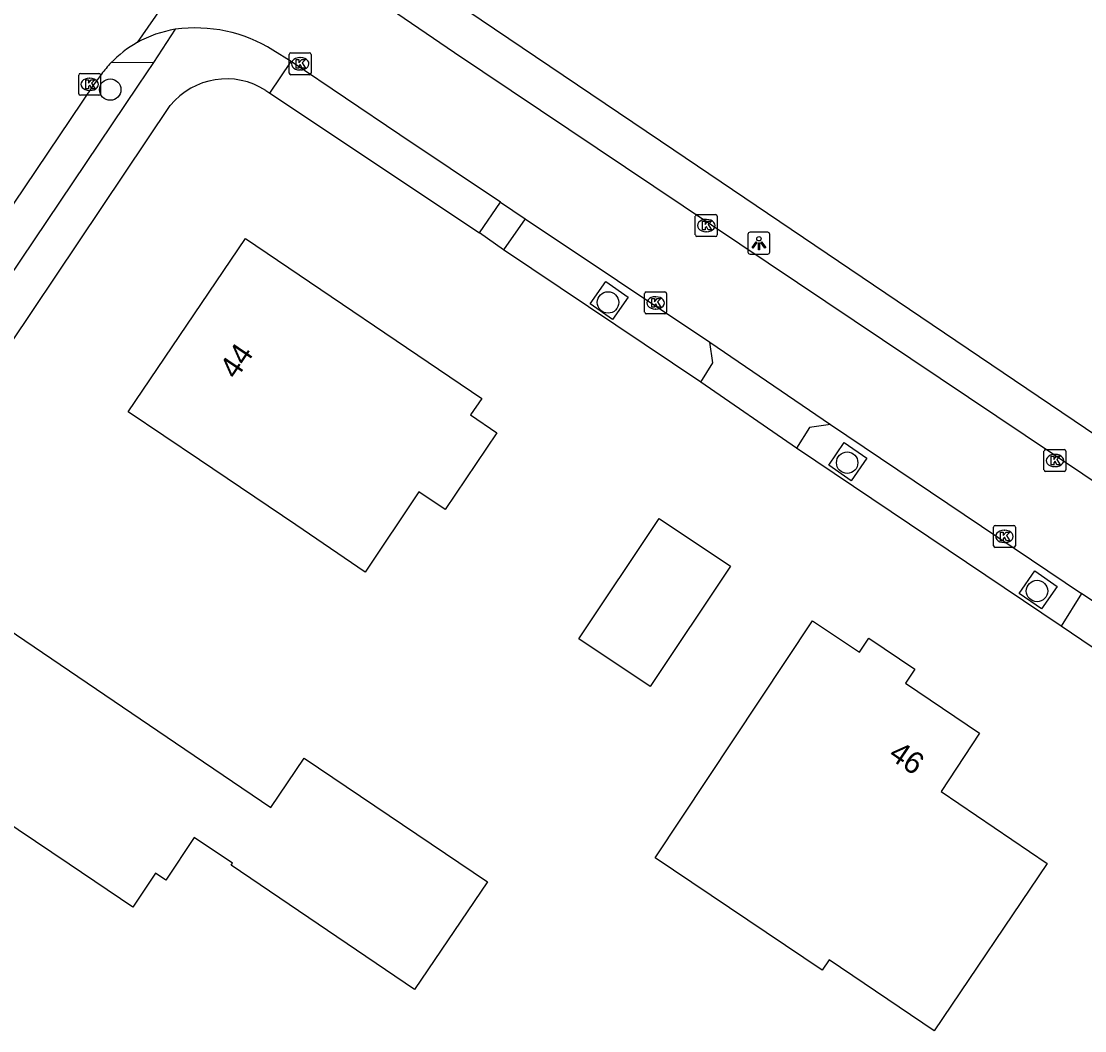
# Model space of a CAD drawing. Extents: x 163268 to 164360, y 381529 to 382285.
# Drawn here: x 164058.56 to 164107.13, y 381741.03 to 381787.13 of the extents above; entities that cross this region are included whole.
import ezdxf

# ---------------------------------------------------------------- set-up
doc = ezdxf.new("R2010")
doc.units = 0
for name, color, linetype in [('IMGEO_Boom', 7, 'Continuous'), ('IMGEO_Haag', 7, 'Continuous'), ('IMGEO_Kolk', 7, 'Continuous'), ('IMGEO_Lichtpunt', 7, 'Continuous'), ('IMGEO_Pand', 7, 'Continuous'), ('IMGEO_Pand_nummerreeks', 7, 'Continuous'), ('IMGEO_Rijbaan_lokaal_open', 7, 'Continuous'), ('IMGEO_Voetpad_halfverhard', 7, 'Continuous'), ('IMGEO_Voetpad_open', 7, 'Continuous')]:
    doc.layers.add(name, color=color, linetype=linetype)

msp = doc.modelspace()

# ---------------------------------------------------------------- linework, layer by layer
at = {"layer": 'IMGEO_Boom'}
for centre in [(164062.621, 381784.013), (164085.36, 381774.289), (164096.283, 381766.971), (164104.955, 381761.109)]:
    msp.add_circle(centre, 0.489, dxfattribs=at)
at = {"layer": 'IMGEO_Haag'}
msp.add_lwpolyline([(164064.599, 381785.253), (164062.651, 381785.228)], dxfattribs=at)
at = {"layer": 'IMGEO_Kolk'}
for p, q in [((164070.797, 381784.765), (164070.797, 381785.617)), ((164070.872, 381785.691), (164071.724, 381785.691)), ((164071.798, 381785.617), (164071.798, 381784.765)), ((164071.285, 381785.471), (164071.31, 381785.471)), ((164061.182, 381783.826), (164061.182, 381784.678)), ((164061.257, 381784.752), (164062.109, 381784.752)), ((164062.183, 381784.678), (164062.183, 381783.826)), ((164071.724, 381784.691), (164070.872, 381784.691)), ((164071.308, 381784.911), (164071.283, 381784.911)), ((164061.67, 381784.532), (164061.695, 381784.532)), ((164062.109, 381783.752), (164061.257, 381783.752)), ((164061.693, 381783.972), (164061.668, 381783.972)), ((164089.347, 381777.375), (164089.347, 381778.227)), ((164089.422, 381778.301), (164090.274, 381778.301)), ((164089.835, 381778.081), (164089.86, 381778.081)), ((164090.348, 381778.227), (164090.348, 381777.375)), ((164089.858, 381777.521), (164089.833, 381777.521)), ((164090.274, 381777.301), (164089.422, 381777.301)), ((164087.033, 381773.843), (164087.033, 381774.695)), ((164087.108, 381774.769), (164087.96, 381774.769)), ((164087.521, 381774.549), (164087.546, 381774.549)), ((164088.034, 381774.695), (164088.034, 381773.843)), ((164087.544, 381773.989), (164087.519, 381773.989)), ((164087.96, 381773.769), (164087.108, 381773.769)), ((164105.273, 381766.645), (164105.273, 381767.497)), ((164105.348, 381767.571), (164106.2, 381767.571)), ((164105.761, 381767.351), (164105.786, 381767.351)), ((164106.274, 381767.497), (164106.274, 381766.645)), ((164105.784, 381766.791), (164105.759, 381766.791)), ((164106.2, 381766.571), (164105.348, 381766.571)), ((164102.967, 381763.177), (164102.967, 381764.029)), ((164103.042, 381764.103), (164103.894, 381764.103)), ((164103.455, 381763.883), (164103.48, 381763.883)), ((164103.968, 381764.029), (164103.968, 381763.177)), ((164103.478, 381763.323), (164103.453, 381763.323)), ((164103.894, 381763.103), (164103.042, 381763.103))]:
    msp.add_line(p, q, dxfattribs=at)
for points in [[(164070.797, 381784.765), (164070.797, 381785.617)], [(164070.872, 381785.691), (164071.724, 381785.691)], [(164071.798, 381785.617), (164071.798, 381784.765)], [(164071.118, 381785.391), (164071.241, 381785.391), (164071.241, 381785.24), (164071.371, 381785.391), (164071.535, 381785.391), (164071.389, 381785.24), (164071.542, 381784.991), (164071.39, 381784.991), (164071.305, 381785.155), (164071.241, 381785.088), (164071.241, 381784.991), (164071.118, 381784.991), (164071.118, 381785.391)], [(164061.182, 381783.826), (164061.182, 381784.678)], [(164061.257, 381784.752), (164062.109, 381784.752)], [(164062.183, 381784.678), (164062.183, 381783.826)], [(164071.724, 381784.691), (164070.872, 381784.691)], [(164061.503, 381784.452), (164061.626, 381784.452), (164061.626, 381784.301), (164061.756, 381784.452), (164061.92, 381784.452), (164061.774, 381784.301), (164061.927, 381784.052), (164061.775, 381784.052), (164061.69, 381784.216), (164061.626, 381784.149), (164061.626, 381784.052), (164061.503, 381784.052), (164061.503, 381784.452)], [(164062.109, 381783.752), (164061.257, 381783.752)], [(164089.347, 381777.375), (164089.347, 381778.227)], [(164089.422, 381778.301), (164090.274, 381778.301)], [(164089.668, 381778.001), (164089.791, 381778.001), (164089.791, 381777.85), (164089.921, 381778.001), (164090.085, 381778.001), (164089.939, 381777.85), (164090.092, 381777.601), (164089.94, 381777.601), (164089.855, 381777.765), (164089.791, 381777.698), (164089.791, 381777.601), (164089.668, 381777.601), (164089.668, 381778.001)], [(164090.348, 381778.227), (164090.348, 381777.375)], [(164090.274, 381777.301), (164089.422, 381777.301)], [(164087.033, 381773.843), (164087.033, 381774.695)], [(164087.108, 381774.769), (164087.96, 381774.769)], [(164087.354, 381774.469), (164087.477, 381774.469), (164087.477, 381774.318), (164087.607, 381774.469), (164087.771, 381774.469), (164087.625, 381774.318), (164087.778, 381774.069), (164087.626, 381774.069), (164087.541, 381774.233), (164087.477, 381774.166), (164087.477, 381774.069), (164087.354, 381774.069), (164087.354, 381774.469)], [(164088.034, 381774.695), (164088.034, 381773.843)], [(164087.96, 381773.769), (164087.108, 381773.769)], [(164105.273, 381766.645), (164105.273, 381767.497)], [(164105.348, 381767.571), (164106.2, 381767.571)], [(164105.594, 381767.271), (164105.717, 381767.271), (164105.717, 381767.12), (164105.847, 381767.271), (164106.011, 381767.271), (164105.865, 381767.12), (164106.018, 381766.871), (164105.866, 381766.871), (164105.781, 381767.035), (164105.717, 381766.968), (164105.717, 381766.871), (164105.594, 381766.871), (164105.594, 381767.271)], [(164106.274, 381767.497), (164106.274, 381766.645)], [(164106.2, 381766.571), (164105.348, 381766.571)], [(164102.967, 381763.177), (164102.967, 381764.029)], [(164103.042, 381764.103), (164103.894, 381764.103)], [(164103.288, 381763.803), (164103.411, 381763.803), (164103.411, 381763.652), (164103.541, 381763.803), (164103.705, 381763.803), (164103.559, 381763.652), (164103.712, 381763.403), (164103.56, 381763.403), (164103.475, 381763.567), (164103.411, 381763.5), (164103.411, 381763.403), (164103.288, 381763.403), (164103.288, 381763.803)], [(164103.968, 381764.029), (164103.968, 381763.177)], [(164103.894, 381763.103), (164103.042, 381763.103)]]:
    msp.add_lwpolyline(points, dxfattribs=at)
for centre, start, end in [((164070.874, 381785.615), 91.552, 178.448), ((164070.874, 381785.615), 91.552, 178.448), ((164071.722, 381785.615), 1.552, 88.448), ((164071.722, 381785.615), 1.552, 88.448), ((164061.259, 381784.676), 91.552, 178.448), ((164061.259, 381784.676), 91.552, 178.448), ((164062.107, 381784.676), 1.552, 88.448), ((164062.107, 381784.676), 1.552, 88.448), ((164070.874, 381784.767), 181.552, 268.448), ((164070.874, 381784.767), 181.552, 268.448), ((164071.722, 381784.767), 271.552, 358.448), ((164071.722, 381784.767), 271.552, 358.448), ((164061.259, 381783.828), 181.552, 268.448), ((164061.259, 381783.828), 181.552, 268.448), ((164062.107, 381783.828), 271.552, 358.448), ((164062.107, 381783.828), 271.552, 358.448), ((164089.424, 381778.225), 91.552, 178.448), ((164089.424, 381778.225), 91.552, 178.448), ((164090.272, 381778.225), 1.552, 88.448), ((164090.272, 381778.225), 1.552, 88.448), ((164089.424, 381777.377), 181.552, 268.448), ((164089.424, 381777.377), 181.552, 268.448), ((164090.272, 381777.377), 271.552, 358.448), ((164090.272, 381777.377), 271.552, 358.448), ((164087.11, 381774.693), 91.552, 178.448), ((164087.11, 381774.693), 91.552, 178.448), ((164087.958, 381774.693), 1.552, 88.448), ((164087.958, 381774.693), 1.552, 88.448), ((164087.11, 381773.845), 181.552, 268.448), ((164087.11, 381773.845), 181.552, 268.448), ((164087.958, 381773.845), 271.552, 358.448), ((164087.958, 381773.845), 271.552, 358.448), ((164105.35, 381767.495), 91.552, 178.448), ((164105.35, 381767.495), 91.552, 178.448), ((164106.198, 381767.495), 1.552, 88.448), ((164106.198, 381767.495), 1.552, 88.448), ((164105.35, 381766.647), 181.552, 268.448), ((164105.35, 381766.647), 181.552, 268.448), ((164106.198, 381766.647), 271.552, 358.448), ((164106.198, 381766.647), 271.552, 358.448), ((164103.044, 381764.027), 91.552, 178.448), ((164103.044, 381764.027), 91.552, 178.448), ((164103.892, 381764.027), 1.552, 88.448), ((164103.892, 381764.027), 1.552, 88.448), ((164103.044, 381763.179), 181.552, 268.448), ((164103.044, 381763.179), 181.552, 268.448), ((164103.892, 381763.179), 271.552, 358.448), ((164103.892, 381763.179), 271.552, 358.448)]:
    msp.add_arc(centre, 0.0765, start, end, dxfattribs=at)
for centre, major_axis, ratio, start_param, end_param in [((164071.284, 381785.191), (-0.387, 0.002), 0.722429, 4.712389, 7.853982), ((164071.309, 381785.191), (-0.39, 0.002), 0.717154, 1.570796, 4.712389), ((164061.669, 381784.252), (-0.387, 0.002), 0.722429, 4.712389, 7.853982), ((164061.694, 381784.252), (-0.39, 0.002), 0.717154, 1.570796, 4.712389), ((164089.834, 381777.801), (-0.387, 0.002), 0.722429, 4.712389, 7.853982), ((164089.859, 381777.801), (-0.39, 0.002), 0.717154, 1.570796, 4.712389), ((164087.52, 381774.269), (-0.387, 0.002), 0.722429, 4.712389, 7.853982), ((164087.545, 381774.269), (-0.39, 0.002), 0.717154, 1.570796, 4.712389), ((164105.76, 381767.071), (-0.387, 0.002), 0.722429, 4.712389, 7.853982), ((164105.785, 381767.071), (-0.39, 0.002), 0.717154, 1.570796, 4.712389), ((164103.454, 381763.603), (-0.387, 0.002), 0.722429, 4.712389, 7.853982), ((164103.479, 381763.603), (-0.39, 0.002), 0.717154, 1.570796, 4.712389)]:
    msp.add_ellipse(centre, major_axis=major_axis, ratio=ratio, start_param=start_param, end_param=end_param, dxfattribs=at)
at = {"layer": 'IMGEO_Lichtpunt'}
for p, q in [((164091.751, 381777.399), (164091.751, 381776.592)), ((164091.751, 381777.399), (164091.751, 381776.592)), ((164092.653, 381777.494), (164091.845, 381777.494)), ((164092.653, 381777.494), (164091.845, 381777.494)), ((164092.747, 381776.592), (164092.747, 381777.399)), ((164092.747, 381776.592), (164092.747, 381777.399)), ((164091.845, 381776.498), (164092.653, 381776.498)), ((164091.845, 381776.498), (164092.653, 381776.498))]:
    msp.add_line(p, q, dxfattribs=at)
for points in [[(164092.125, 381777.063), (164092.164, 381777.035), (164091.976, 381776.773), (164091.938, 381776.8), (164092.125, 381777.063)], [(164092.227, 381777.015), (164092.274, 381777.015), (164092.274, 381776.693), (164092.227, 381776.693), (164092.227, 381777.015)], [(164092.337, 381777.035), (164092.375, 381777.062), (164092.562, 381776.8), (164092.523, 381776.772), (164092.337, 381777.035)]]:
    msp.add_lwpolyline(points, dxfattribs=at)
msp.add_circle((164092.25, 381777.197), 0.0994, dxfattribs=at)
for centre, start, end in [((164091.845, 381777.399), 90, 180), ((164091.845, 381777.399), 90, 180), ((164092.653, 381777.399), 0, 90), ((164092.653, 381777.399), 0, 90), ((164091.845, 381776.592), 180, 270), ((164091.845, 381776.592), 180, 270), ((164092.653, 381776.592), 270, 0), ((164092.653, 381776.592), 270, 360)]:
    msp.add_arc(centre, 0.0946, start, end, dxfattribs=at)
at = {"layer": 'IMGEO_Pand'}
for points in [[(164071.102, 381764.126), (164066.694, 381767.097), (164063.437, 381769.292), (164068.795, 381777.215), (164079.593, 381769.91), (164079.082, 381769.15), (164080.287, 381768.341), (164077.925, 381764.826), (164076.721, 381765.635), (164074.26, 381761.969), (164071.102, 381764.126)], [(164087.285, 381756.754), (164084.032, 381758.923), (164087.694, 381764.414), (164090.947, 381762.245), (164087.285, 381756.754)], [(164076.526, 381742.903), (164068.151, 381748.582), (164068.212, 381748.673), (164066.461, 381749.85), (164065.156, 381747.908), (164064.691, 381748.22), (164063.654, 381746.676), (164060.74, 381748.634), (164052.996, 381753.838), (164057.099, 381759.943), (164066.032, 381753.881), (164069.961, 381751.214), (164071.481, 381753.473), (164079.848, 381747.827), (164076.526, 381742.903)], [(164087.513, 381748.926), (164094.699, 381759.743), (164096.839, 381758.316), (164097.275, 381758.963), (164099.376, 381757.547), (164098.94, 381756.9), (164102.334, 381754.612), (164100.575, 381751.948), (164105.421, 381748.663), (164100.255, 381741.025), (164095.464, 381744.266), (164095.14, 381743.785), (164087.513, 381748.926)]]:
    msp.add_lwpolyline(points, dxfattribs=at)
at = {"layer": 'IMGEO_Rijbaan_lokaal_open'}
for points in [[(164069.991, 381794.998), (164063.851, 381786.159)], [(164121.372, 381756.832), (164078.354, 381785.697), (164073.456, 381789.047)], [(164070.885, 381785.296), (164070.053, 381785.812)], [(164080.444, 381778.871), (164075.854, 381781.95), (164070.885, 381785.296)], [(164062.223, 381784.721), (164061.861, 381784.228), (164051.394, 381768.716)], [(164080.444, 381778.871), (164081.576, 381778.113)], [(164081.576, 381778.113), (164090.01, 381772.472)], [(164090.01, 381772.472), (164095.526, 381768.712)], [(164095.526, 381768.712), (164106.992, 381760.997)], [(164114.512, 381755.966), (164106.992, 381760.997)]]:
    msp.add_lwpolyline(points, dxfattribs=at)
for centre, radius, start, end in [((164066.417, 381781.596), 5.235, 99.0317, 119.3493), ((164066.516, 381780.178), 6.652, 57.8825, 97.9596), ((164066.411, 381781.621), 5.21, 119.4246, 136.1864), ((164066.273, 381781.737), 5.03, 136.0483, 143.6108)]:
    msp.add_arc(centre, radius, start, end, dxfattribs=at)
at = {"layer": 'IMGEO_Voetpad_halfverhard'}
for points in [[(164074.507, 381790.627), (164088.358, 381781.266), (164122.212, 381758.384)], [(164069.912, 381783.85), (164079.484, 381777.468)], [(164089.592, 381770.644), (164080.587, 381776.69)], [(164085.571, 381773.509), (164084.546, 381774.224), (164085.261, 381775.25), (164086.286, 381774.535), (164085.571, 381773.509)], [(164106.054, 381759.504), (164093.962, 381767.632)], [(164096.464, 381766.147), (164095.438, 381766.862), (164096.153, 381767.887), (164097.178, 381767.172), (164096.464, 381766.147)], [(164105.16, 381760.289), (164104.135, 381761.003), (164104.849, 381762.029), (164105.875, 381761.314), (164105.16, 381760.289)]]:
    msp.add_lwpolyline(points, dxfattribs=at)
at = {"layer": 'IMGEO_Voetpad_open'}
for points in [[(164065.595, 381786.766), (164064.599, 381785.253)], [(164064.599, 381785.253), (164063.904, 381784.222), (164053.159, 381768.276), (164052.365, 381767.152)], [(164069.912, 381783.85), (164070.885, 381785.296)], [(164069.729, 381783.972), (164069.912, 381783.85)], [(164053.884, 381766.179), (164065.366, 381783.283)], [(164079.484, 381777.468), (164080.444, 381778.871)], [(164081.576, 381778.113), (164080.587, 381776.69)], [(164080.587, 381776.69), (164079.484, 381777.468)], [(164089.592, 381770.644), (164090.153, 381771.534), (164090.01, 381772.472)], [(164093.962, 381767.632), (164089.592, 381770.644)], [(164095.526, 381768.712), (164094.558, 381768.58), (164093.962, 381767.632)], [(164106.992, 381760.997), (164106.054, 381759.504)], [(164112.795, 381754.939), (164106.054, 381759.504)]]:
    msp.add_lwpolyline(points, dxfattribs=at)
msp.add_arc((164067.932, 381781.193), 3.309, 57.1088, 140.8392, dxfattribs=at)

# ---------------------------------------------------------------- texts
at = {"layer": 'IMGEO_Pand_nummerreeks'}
for s, rotation, p in [('44', 55.9304, (164068.372, 381770.734)), ('46', 326.0093, (164098.12, 381753.497))]:
    msp.add_text(s, height=1, rotation=rotation, dxfattribs=at).set_placement(p)

doc.saveas('drawing.dxf')
